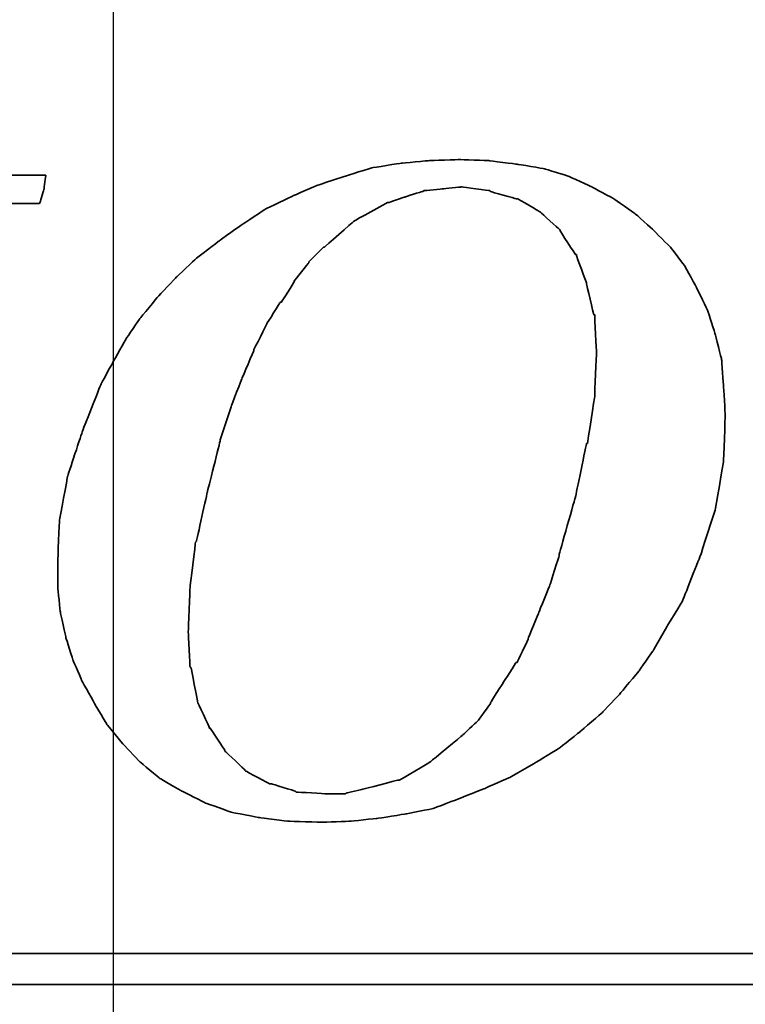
# Model space of a CAD drawing. Header units: millimetres. Extents: x -212 to 3135, y -1694 to 860.
# Tile 274 of 565: x 86.97 to 91.67, y -397.94 to -391.55. Entities that reach past the tile are written whole.
import ezdxf

# ---------------------------------------------------------------- set-up
doc = ezdxf.new("R2010")
doc.units = ezdxf.units.MM
doc.layers.add('2', color=7, linetype='CONTINUOUS', true_color=0xffffff)
doc.layers.add('DIM', color=4, linetype='CONTINUOUS')
doc.layers.add('layer 1', color=7, linetype='CONTINUOUS')

# ---------------------------------------------------------------- blocks, each defined once
blk = doc.blocks.new('TBI MOTION logo(完整正式版)')
at = {"layer": 'layer 1', "color": 22, "lineweight": 35}
for points, knots in [([(35.79625, -6.98375), (35.79625, -6.98375), (36.23125, -7.43875), (36.23125, -7.43875), (36.23125, -7.43875), (36.23125, -7.43875), (36.75625, -7.87125), (36.75625, -7.87125), (36.75625, -7.87125), (36.75625, -7.87125), (37.33125, -8.20375), (37.33125, -8.20375), (37.33125, -8.20375), (37.33125, -8.20375), (37.95625, -8.51875), (37.95625, -8.51875), (37.95625, -8.51875), (37.95625, -8.51875), (38.62625, -8.75875), (38.62625, -8.75875), (38.62625, -8.75875), (38.62625, -8.75875), (39.37125, -8.90375), (39.37125, -8.90375), (39.37125, -8.90375), (39.37125, -8.90375), (40.14125, -8.99875), (40.14125, -8.99875), (40.14125, -8.99875), (40.14125, -8.99875), (41.02625, -9.02375), (41.02625, -9.02375), (41.02625, -9.02375), (41.02625, -9.02375), (41.74625, -8.99875), (41.74625, -8.99875), (41.74625, -8.99875), (41.74625, -8.99875), (42.46625, -8.92375), (42.46625, -8.92375), (42.46625, -8.92375), (42.46625, -8.92375), (43.21125, -8.80625), (43.21125, -8.80625), (43.21125, -8.80625), (43.21125, -8.80625), (43.93125, -8.66375), (43.93125, -8.66375), (43.93125, -8.66375), (43.93125, -8.66375), (44.62625, -8.39875), (44.62625, -8.39875), (44.62625, -8.39875), (44.62625, -8.39875), (45.29625, -8.13375), (45.29625, -8.13375), (45.29625, -8.13375), (45.29625, -8.13375), (45.94625, -7.84375), (45.94625, -7.84375), (45.94625, -7.84375), (45.94625, -7.84375), (46.61625, -7.46375), (46.61625, -7.46375), (46.61625, -7.46375), (46.61625, -7.46375), (47.24125, -7.07875), (47.24125, -7.07875), (47.24125, -7.07875), (47.24125, -7.07875), (47.81625, -6.62375), (47.81625, -6.62375), (47.81625, -6.62375), (47.81625, -6.62375), (48.36875, -6.14375), (48.36875, -6.14375), (48.36875, -6.14375), (48.36875, -6.14375), (48.84625, -5.64125), (48.84625, -5.64125), (48.84625, -5.64125), (48.84625, -5.64125), (49.32625, -5.06375), (49.32625, -5.06375), (49.32625, -5.06375), (49.32625, -5.06375), (49.71125, -4.51374), (49.71125, -4.51374), (49.71125, -4.51374), (49.71125, -4.51374), (50.09625, -3.83874), (50.09625, -3.83874), (50.09625, -3.83874), (50.09625, -3.83874), (50.48125, -3.21374), (50.48125, -3.21374), (50.48125, -3.21374), (50.48125, -3.21374), (50.96125, -1.99125), (50.96125, -1.99125), (50.96125, -1.99125), (50.96125, -1.99125), (51.34375, -0.81875), (51.34375, -0.81875), (51.34375, -0.81875), (51.34375, -0.81875), (51.56125, 0.45624), (51.56125, 0.45624), (51.56125, 0.45624), (51.56125, 0.45624), (51.60625, 1.67624), (51.60625, 1.67624), (51.60625, 1.67624), (51.60625, 1.67624), (51.56125, 2.44625), (51.56125, 2.44625), (51.56125, 2.44625), (51.56125, 2.44625), (51.51125, 3.14125), (51.51125, 3.14125), (51.51125, 3.14125), (51.51125, 3.14125), (51.34375, 3.81125), (51.34375, 3.81125), (51.34375, 3.81125), (51.34375, 3.81125), (51.15125, 4.41125), (51.15125, 4.41125), (51.15125, 4.41125), (51.15125, 4.41125), (50.86125, 5.01125), (50.86125, 5.01125), (50.86125, 5.01125), (50.86125, 5.01125), (50.55125, 5.58875), (50.55125, 5.58875), (50.55125, 5.58875), (50.55125, 5.58875), (50.16625, 6.09125), (50.16625, 6.09125), (50.16625, 6.09125), (50.16625, 6.09125), (49.71125, 6.54875), (49.71125, 6.54875), (49.71125, 6.54875), (49.71125, 6.54875), (49.23125, 6.98125), (49.23125, 6.98125), (49.23125, 6.98125), (49.23125, 6.98125), (48.67875, 7.36625), (48.67875, 7.36625), (48.67875, 7.36625), (48.67875, 7.36625), (48.10375, 7.67625), (48.10375, 7.67625), (48.10375, 7.67625), (48.10375, 7.67625), (47.48125, 7.96375), (47.48125, 7.96375), (47.48125, 7.96375), (47.48125, 7.96375), (46.85625, 8.15625), (46.85625, 8.15625), (46.85625, 8.15625), (46.85625, 8.15625), (46.13625, 8.27624), (46.13625, 8.27624), (46.13625, 8.27624), (46.13625, 8.27624), (45.39125, 8.37125), (45.39125, 8.37125), (45.39125, 8.37125), (45.39125, 8.37125), (44.62625, 8.39624), (44.62625, 8.39624), (44.62625, 8.39624), (44.62625, 8.39624), (43.83625, 8.37125), (43.83625, 8.37125), (43.83625, 8.37125), (43.83625, 8.37125), (43.09125, 8.30125), (43.09125, 8.30125), (43.09125, 8.30125), (43.09125, 8.30125), (42.32125, 8.18125), (42.32125, 8.18125), (42.32125, 8.18125), (42.32125, 8.18125), (41.62875, 7.96375), (41.62875, 7.96375), (41.62875, 7.96375), (41.62875, 7.96375), (40.90625, 7.72625), (40.90625, 7.72625), (40.90625, 7.72625), (40.90625, 7.72625), (40.23624, 7.43625), (40.23624, 7.43625), (40.23624, 7.43625), (40.23624, 7.43625), (39.54124, 7.10125), (39.54124, 7.10125), (39.54124, 7.10125), (39.54124, 7.10125), (38.91625, 6.69125), (38.91625, 6.69125), (38.91625, 6.69125), (38.91625, 6.69125), (38.31625, 6.26125), (38.31625, 6.26125), (38.31625, 6.26125), (38.31625, 6.26125), (37.69125, 5.78125), (37.69125, 5.78125), (37.69125, 5.78125), (37.69125, 5.78125), (37.18625, 5.30125), (37.18625, 5.30125), (37.18625, 5.30125), (37.18625, 5.30125), (36.70625, 4.79624), (36.70625, 4.79624), (36.70625, 4.79624), (36.70625, 4.79624), (36.23125, 4.22125), (36.23125, 4.22125), (36.23125, 4.22125), (36.23125, 4.22125), (35.87124, 3.69375), (35.87124, 3.69375), (35.87124, 3.69375), (35.87124, 3.69375), (35.53125, 3.09125), (35.53125, 3.09125), (35.53125, 3.09125), (35.53125, 3.09125), (35.19875, 2.47125), (35.19875, 2.47125), (35.19875, 2.47125), (35.19875, 2.47125), (34.71625, 1.24625), (34.71625, 1.24625), (34.71625, 1.24625), (34.71625, 1.24625), (34.33125, 0.06874), (34.33125, 0.06874), (34.33125, 0.06874), (34.33125, 0.06874), (34.11625, -1.07875), (34.11625, -1.07875), (34.11625, -1.07875), (34.11625, -1.07875), (34.07125, -2.15875), (34.07125, -2.15875), (34.07125, -2.15875), (34.07125, -2.15875), (34.07125, -2.85375), (34.07125, -2.85375), (34.07125, -2.85375), (34.07125, -2.85375), (34.14125, -3.50375), (34.14125, -3.50375), (34.14125, -3.50375), (34.14125, -3.50375), (34.28625, -4.17375), (34.28625, -4.17375), (34.28625, -4.17375), (34.28625, -4.17375), (34.47625, -4.77624), (34.47625, -4.77624), (34.47625, -4.77624), (34.47625, -4.77624), (34.71625, -5.32625), (34.71625, -5.32625), (34.71625, -5.32625), (34.71625, -5.32625), (35.05375, -5.92875), (35.05375, -5.92875), (35.05375, -5.92875), (35.05375, -5.92875), (35.36375, -6.45375), (35.36375, -6.45375), (35.36375, -6.45375), (35.36375, -6.45375), (35.79625, -6.98375), (35.79625, -6.98375)], [0, 0, 0, 0, 0.01388889, 0.01388889, 0.01388889, 0.0138889, 0.02777778, 0.02777778, 0.02777778, 0.02777779, 0.04166667, 0.04166667, 0.04166667, 0.04166668, 0.05555556, 0.05555556, 0.05555556, 0.05555557, 0.06944444, 0.06944444, 0.06944444, 0.06944445, 0.08333333, 0.08333333, 0.08333333, 0.08333334, 0.09722222, 0.09722222, 0.09722222, 0.09722223, 0.11111111, 0.11111111, 0.11111111, 0.11111112, 0.125, 0.125, 0.125, 0.12500001, 0.13888889, 0.13888889, 0.13888889, 0.1388889, 0.15277778, 0.15277778, 0.15277778, 0.15277779, 0.16666667, 0.16666667, 0.16666667, 0.16666668, 0.18055556, 0.18055556, 0.18055556, 0.18055557, 0.19444444, 0.19444444, 0.19444444, 0.19444445, 0.20833333, 0.20833333, 0.20833333, 0.20833334, 0.22222222, 0.22222222, 0.22222222, 0.22222223, 0.23611111, 0.23611111, 0.23611111, 0.23611112, 0.25, 0.25, 0.25, 0.25000001, 0.26388889, 0.26388889, 0.26388889, 0.2638889, 0.27777778, 0.27777778, 0.27777778, 0.27777779, 0.29166667, 0.29166667, 0.29166667, 0.29166668, 0.30555556, 0.30555556, 0.30555556, 0.30555557, 0.31944444, 0.31944444, 0.31944444, 0.31944445, 0.33333333, 0.33333333, 0.33333333, 0.33333334, 0.34722222, 0.34722222, 0.34722222, 0.34722223, 0.36111111, 0.36111111, 0.36111111, 0.36111112, 0.375, 0.375, 0.375, 0.37500001, 0.38888889, 0.38888889, 0.38888889, 0.3888889, 0.40277778, 0.40277778, 0.40277778, 0.40277779, 0.41666667, 0.41666667, 0.41666667, 0.41666668, 0.43055556, 0.43055556, 0.43055556, 0.43055557, 0.44444444, 0.44444444, 0.44444444, 0.44444445, 0.45833333, 0.45833333, 0.45833333, 0.45833334, 0.47222222, 0.47222222, 0.47222222, 0.47222223, 0.48611111, 0.48611111, 0.48611111, 0.48611112, 0.5, 0.5, 0.5, 0.50000001, 0.51388889, 0.51388889, 0.51388889, 0.5138889, 0.52777778, 0.52777778, 0.52777778, 0.52777779, 0.54166667, 0.54166667, 0.54166667, 0.54166668, 0.55555556, 0.55555556, 0.55555556, 0.55555557, 0.56944444, 0.56944444, 0.56944444, 0.56944445, 0.58333333, 0.58333333, 0.58333333, 0.58333334, 0.59722222, 0.59722222, 0.59722222, 0.59722223, 0.61111111, 0.61111111, 0.61111111, 0.61111112, 0.625, 0.625, 0.625, 0.62500001, 0.63888889, 0.63888889, 0.63888889, 0.6388889, 0.65277778, 0.65277778, 0.65277778, 0.65277779, 0.66666667, 0.66666667, 0.66666667, 0.66666668, 0.68055556, 0.68055556, 0.68055556, 0.68055557, 0.69444444, 0.69444444, 0.69444444, 0.69444445, 0.70833333, 0.70833333, 0.70833333, 0.70833334, 0.72222222, 0.72222222, 0.72222222, 0.72222223, 0.73611111, 0.73611111, 0.73611111, 0.73611112, 0.75, 0.75, 0.75, 0.75000001, 0.76388889, 0.76388889, 0.76388889, 0.7638889, 0.77777778, 0.77777778, 0.77777778, 0.77777779, 0.79166667, 0.79166667, 0.79166667, 0.79166668, 0.80555556, 0.80555556, 0.80555556, 0.80555557, 0.81944444, 0.81944444, 0.81944444, 0.81944445, 0.83333333, 0.83333333, 0.83333333, 0.83333334, 0.84722222, 0.84722222, 0.84722222, 0.84722223, 0.86111111, 0.86111111, 0.86111111, 0.86111112, 0.875, 0.875, 0.875, 0.87500001, 0.88888889, 0.88888889, 0.88888889, 0.8888889, 0.90277778, 0.90277778, 0.90277778, 0.90277779, 0.91666667, 0.91666667, 0.91666667, 0.91666668, 0.93055556, 0.93055556, 0.93055556, 0.93055557, 0.94444444, 0.94444444, 0.94444444, 0.94444445, 0.95833333, 0.95833333, 0.95833333, 0.95833334, 0.97222222, 0.97222222, 0.97222222, 0.97222223, 0.98611111, 0.98611111, 0.98611111, 0.98611112, 1, 1, 1, 1]), ([(22.26375, -7.94375), (22.26375, -7.94375), (22.26375, -7.96625), (22.26375, -7.96625), (22.26375, -7.96625), (22.26375, -7.96625), (22.24125, -7.99125), (22.24125, -7.99125), (22.24125, -7.99125), (22.24125, -7.99125), (22.14625, -8.34875), (22.14625, -8.34875), (22.14625, -8.34875), (22.14625, -8.34875), (22.07625, -8.68625), (22.07625, -8.68625), (22.07625, -8.68625), (22.07625, -8.68625), (22.17125, -8.68625), (22.17125, -8.68625), (22.17125, -8.68625), (22.17125, -8.68625), (22.55375, -8.68625), (22.55375, -8.68625), (22.55375, -8.68625), (22.55375, -8.68625), (23.08125, -8.68625), (23.08125, -8.68625), (23.08125, -8.68625), (23.08125, -8.68625), (23.70375, -8.68625), (23.70375, -8.68625), (23.70375, -8.68625), (23.70375, -8.68625), (24.42625, -8.68625), (24.42625, -8.68625), (24.42625, -8.68625), (24.42625, -8.68625), (25.91125, -8.68625), (25.91125, -8.68625), (25.91125, -8.68625), (25.91125, -8.68625), (27.40125, -8.68625), (27.40125, -8.68625), (27.40125, -8.68625), (27.40125, -8.68625), (28.11875, -8.68625), (28.11875, -8.68625), (28.11875, -8.68625), (28.11875, -8.68625), (28.74125, -8.68625), (28.74125, -8.68625), (28.74125, -8.68625), (28.74125, -8.68625), (29.22125, -8.68625), (29.22125, -8.68625), (29.22125, -8.68625), (29.22125, -8.68625), (29.65625, -8.68625), (29.65625, -8.68625), (29.65625, -8.68625), (29.65625, -8.68625), (29.84875, -8.68625), (29.84875, -8.68625), (29.84875, -8.68625), (29.84875, -8.68625), (29.84875, -8.63875), (29.84875, -8.63875), (29.84875, -8.63875), (29.84875, -8.63875), (29.87125, -8.63875), (29.87125, -8.63875), (29.87125, -8.63875), (29.87125, -8.63875), (29.96875, -8.27875), (29.96875, -8.27875), (29.96875, -8.27875), (29.96875, -8.27875), (30.04125, -7.94375), (30.04125, -7.94375), (30.04125, -7.94375), (30.04125, -7.94375), (29.65625, -7.94375), (29.65625, -7.94375), (29.65625, -7.94375), (29.65625, -7.94375), (29.22125, -7.94375), (29.22125, -7.94375), (29.22125, -7.94375), (29.22125, -7.94375), (29.08125, -7.94375), (29.08125, -7.94375), (29.08125, -7.94375), (29.08125, -7.94375), (29.03125, -7.94375), (29.03125, -7.94375), (29.03125, -7.94375), (29.03125, -7.94375), (28.45625, -7.89375), (28.45625, -7.89375), (28.45625, -7.89375), (28.45625, -7.89375), (28.43125, -7.87125), (28.43125, -7.87125), (28.43125, -7.87125), (28.43125, -7.87125), (28.19125, -7.82375), (28.19125, -7.82375), (28.19125, -7.82375), (28.19125, -7.82375), (28.16625, -7.82375), (28.16625, -7.82375), (28.16625, -7.82375), (28.16625, -7.82375), (28.14625, -7.82375), (28.14625, -7.82375), (28.14625, -7.82375), (28.14625, -7.82375), (27.95125, -7.72375), (27.95125, -7.72375), (27.95125, -7.72375), (27.95125, -7.72375), (27.92625, -7.70375), (27.92625, -7.70375), (27.92625, -7.70375), (27.92625, -7.70375), (27.90625, -7.67875), (27.90625, -7.67875), (27.90625, -7.67875), (27.90625, -7.67875), (27.76125, -7.48875), (27.76125, -7.48875), (27.76125, -7.48875), (27.76125, -7.48875), (27.73375, -7.43875), (27.73375, -7.43875), (27.73375, -7.43875), (27.73375, -7.43875), (27.71125, -7.38875), (27.71125, -7.38875), (27.71125, -7.38875), (27.71125, -7.38875), (27.66625, -7.12875), (27.66625, -7.12875), (27.66625, -7.12875), (27.66625, -7.12875), (27.66625, -7.10375), (27.66625, -7.10375), (27.66625, -7.10375), (27.66625, -7.10375), (27.66625, -7.05375), (27.66625, -7.05375), (27.66625, -7.05375), (27.66625, -7.05375), (27.66625, -7.00875), (27.66625, -7.00875), (27.66625, -7.00875), (27.66625, -7.00875), (27.71125, -6.69625), (27.71125, -6.69625), (27.71125, -6.69625), (27.71125, -6.69625), (27.71125, -6.67125), (27.71125, -6.67125), (27.71125, -6.67125), (27.71125, -6.67125), (27.73375, -6.64875), (27.73375, -6.64875), (27.73375, -6.64875), (27.73375, -6.64875), (27.78625, -6.50375), (27.78625, -6.50375), (27.78625, -6.50375), (27.78625, -6.50375), (27.83125, -6.38375), (27.83125, -6.38375), (27.83125, -6.38375), (27.83125, -6.38375), (27.88125, -6.14375), (27.88125, -6.14375), (27.88125, -6.14375), (27.88125, -6.14375), (27.88125, -6.11875), (27.88125, -6.11875), (27.88125, -6.11875), (27.88125, -6.11875), (27.97625, -5.85375), (27.97625, -5.85375), (27.97625, -5.85375), (27.97625, -5.85375), (28.07375, -5.47125), (28.07375, -5.47125), (28.07375, -5.47125), (28.07375, -5.47125), (28.26625, -4.65375), (28.26625, -4.65375), (28.26625, -4.65375), (28.26625, -4.65375), (28.26625, -4.63375), (28.26625, -4.63375), (28.26625, -4.63375), (28.26625, -4.63375), (28.55125, -3.67374), (28.55125, -3.67374), (28.55125, -3.67374), (28.55125, -3.67374), (28.84125, -2.59374), (28.84125, -2.59374), (28.84125, -2.59374), (28.84125, -2.59374), (29.46125, -0.19375), (29.46125, -0.19375), (29.46125, -0.19375), (29.46125, -0.19375), (30.08625, 2.20624), (30.08625, 2.20624), (30.08625, 2.20624), (30.08625, 2.20624), (30.37625, 3.30875), (30.37625, 3.30875), (30.37625, 3.30875), (30.37625, 3.30875), (30.37625, 3.33125), (30.37625, 3.33125), (30.37625, 3.33125), (30.37625, 3.33125), (30.66125, 4.27125), (30.66125, 4.27125), (30.66125, 4.27125), (30.66125, 4.27125), (30.66125, 4.31875), (30.66125, 4.31875), (30.66125, 4.31875), (30.66125, 4.31875), (30.85625, 5.13125), (30.85625, 5.13125), (30.85625, 5.13125), (30.85625, 5.13125), (30.95125, 5.47125), (30.95125, 5.47125), (30.95125, 5.47125), (30.95125, 5.47125), (30.95125, 5.49125), (30.95125, 5.49125), (30.95125, 5.49125), (30.95125, 5.49125), (31.04625, 5.75625), (31.04625, 5.75625), (31.04625, 5.75625), (31.04625, 5.75625), (31.09625, 5.97125), (31.09625, 5.97125), (31.09625, 5.97125), (31.09625, 5.97125), (31.09625, 5.99624), (31.09625, 5.99624), (31.09625, 5.99624), (31.09625, 5.99624), (31.14375, 6.16625), (31.14375, 6.16625), (31.14375, 6.16625), (31.14375, 6.16625), (31.14375, 6.18625), (31.14375, 6.18625), (31.14375, 6.18625), (31.14375, 6.18625), (31.16624, 6.28625), (31.16624, 6.28625), (31.16624, 6.28625), (31.16624, 6.28625), (31.16624, 6.33124), (31.16624, 6.33124), (31.16624, 6.33124), (31.16624, 6.33124), (31.19125, 6.38124), (31.19125, 6.38124), (31.19125, 6.38124), (31.19125, 6.38124), (31.38125, 6.71625), (31.38125, 6.71625), (31.38125, 6.71625), (31.38125, 6.71625), (31.40624, 6.74125), (31.40624, 6.74125), (31.40624, 6.74125), (31.40624, 6.74125), (31.43125, 6.76625), (31.43125, 6.76625), (31.43125, 6.76625), (31.43125, 6.76625), (31.64625, 7.00624), (31.64625, 7.00624), (31.64625, 7.00624), (31.64625, 7.00624), (31.67125, 7.00624), (31.67125, 7.00624), (31.67125, 7.00624), (31.67125, 7.00624), (31.69625, 7.00624), (31.69625, 7.00624), (31.69625, 7.00624), (31.69625, 7.00624), (31.83875, 7.10125), (31.83875, 7.10125), (31.83875, 7.10125), (31.83875, 7.10125), (31.86124, 7.12624), (31.86124, 7.12624), (31.86124, 7.12624), (31.86124, 7.12624), (31.88625, 7.12624), (31.88625, 7.12624), (31.88625, 7.12624), (31.88625, 7.12624), (32.10124, 7.17125), (32.10124, 7.17125), (32.10124, 7.17125), (32.10124, 7.17125), (32.10124, 7.19624), (32.10124, 7.19624), (32.10124, 7.19624), (32.10124, 7.19624), (32.39125, 7.24624), (32.39125, 7.24624), (32.39125, 7.24624), (32.39125, 7.24624), (32.41624, 7.24624), (32.41624, 7.24624), (32.41624, 7.24624), (32.41624, 7.24624), (32.43624, 7.24624), (32.43624, 7.24624), (32.43624, 7.24624), (32.43624, 7.24624), (32.72375, 7.24624), (32.72375, 7.24624), (32.72375, 7.24624), (32.72375, 7.24624), (32.79624, 7.24624), (32.79624, 7.24624), (32.79624, 7.24624), (32.79624, 7.24624), (32.89625, 7.24624), (32.89625, 7.24624), (32.89625, 7.24624), (32.89625, 7.24624), (33.23124, 7.24624), (33.23124, 7.24624), (33.23124, 7.24624), (33.23124, 7.24624), (33.59125, 7.24624), (33.59125, 7.24624), (33.59125, 7.24624), (33.59125, 7.24624), (33.61625, 7.29125), (33.61625, 7.29125), (33.61625, 7.29125), (33.61625, 7.29125), (33.71125, 7.62625), (33.71125, 7.62625), (33.71125, 7.62625), (33.71125, 7.62625), (33.75625, 7.98625), (33.75625, 7.98625), (33.75625, 7.98625), (33.75625, 7.98625), (33.63625, 7.98625), (33.63625, 7.98625), (33.63625, 7.98625), (33.63625, 7.98625), (33.23124, 7.98625), (33.23124, 7.98625), (33.23124, 7.98625), (33.23124, 7.98625), (32.67875, 7.98625), (32.67875, 7.98625), (32.67875, 7.98625), (32.67875, 7.98625), (32.05625, 7.98625), (32.05625, 7.98625), (32.05625, 7.98625), (32.05625, 7.98625), (31.35625, 7.98625), (31.35625, 7.98625), (31.35625, 7.98625), (31.35625, 7.98625), (29.80125, 7.98625), (29.80125, 7.98625), (29.80125, 7.98625), (29.80125, 7.98625), (28.26625, 7.98625), (28.26625, 7.98625), (28.26625, 7.98625), (28.26625, 7.98625), (27.59125, 7.98625), (27.59125, 7.98625), (27.59125, 7.98625), (27.59125, 7.98625), (26.91875, 7.98625), (26.91875, 7.98625), (26.91875, 7.98625), (26.91875, 7.98625), (26.39125, 7.98625), (26.39125, 7.98625), (26.39125, 7.98625), (26.39125, 7.98625), (25.96125, 7.98625), (25.96125, 7.98625), (25.96125, 7.98625), (25.96125, 7.98625), (25.76875, 7.98625), (25.76875, 7.98625), (25.76875, 7.98625), (25.76875, 7.98625), (25.76875, 7.96375), (25.76875, 7.96375), (25.76875, 7.96375), (25.76875, 7.96375), (25.74625, 7.94125), (25.74625, 7.94125), (25.74625, 7.94125), (25.74625, 7.94125), (25.64875, 7.55625), (25.64875, 7.55625), (25.64875, 7.55625), (25.64875, 7.55625), (25.57625, 7.24624), (25.57625, 7.24624), (25.57625, 7.24624), (25.57625, 7.24624), (25.59875, 7.24624), (25.59875, 7.24624), (25.59875, 7.24624), (25.59875, 7.24624), (26.01125, 7.24624), (26.01125, 7.24624), (26.01125, 7.24624), (26.01125, 7.24624), (26.48625, 7.24624), (26.48625, 7.24624), (26.48625, 7.24624), (26.48625, 7.24624), (26.60625, 7.24624), (26.60625, 7.24624), (26.60625, 7.24624), (26.60625, 7.24624), (26.63125, 7.24624), (26.63125, 7.24624), (26.63125, 7.24624), (26.63125, 7.24624), (26.68125, 7.24624), (26.68125, 7.24624), (26.68125, 7.24624), (26.68125, 7.24624), (26.70625, 7.24624), (26.70625, 7.24624), (26.70625, 7.24624), (26.70625, 7.24624), (26.96625, 7.24624), (26.96625, 7.24624), (26.96625, 7.24624), (26.96625, 7.24624), (26.99125, 7.21875), (26.99125, 7.21875), (26.99125, 7.21875), (26.99125, 7.21875), (27.23375, 7.17125), (27.23375, 7.17125), (27.23375, 7.17125), (27.23375, 7.17125), (27.40125, 7.12624), (27.40125, 7.12624), (27.40125, 7.12624), (27.40125, 7.12624), (27.56625, 7.07624), (27.56625, 7.07624), (27.56625, 7.07624), (27.56625, 7.07624), (27.61375, 7.07624), (27.61375, 7.07624), (27.61375, 7.07624), (27.61375, 7.07624), (27.64125, 7.07624), (27.64125, 7.07624), (27.64125, 7.07624), (27.64125, 7.07624), (27.66625, 7.02624), (27.66625, 7.02624), (27.66625, 7.02624), (27.66625, 7.02624), (27.85625, 6.86125), (27.85625, 6.86125), (27.85625, 6.86125), (27.85625, 6.86125), (27.88125, 6.81125), (27.88125, 6.81125), (27.88125, 6.81125), (27.88125, 6.81125), (27.88125, 6.76625), (27.88125, 6.76625), (27.88125, 6.76625), (27.88125, 6.76625), (27.92625, 6.47625), (27.92625, 6.47625), (27.92625, 6.47625), (27.92625, 6.47625), (27.95125, 6.45124), (27.95125, 6.45124), (27.95125, 6.45124), (27.95125, 6.45124), (27.95125, 6.42625), (27.95125, 6.42625), (27.95125, 6.42625), (27.95125, 6.42625), (27.95125, 6.40625), (27.95125, 6.40625), (27.95125, 6.40625), (27.95125, 6.40625), (27.92625, 6.35625), (27.92625, 6.35625), (27.92625, 6.35625), (27.92625, 6.35625), (27.92625, 6.33124), (27.92625, 6.33124), (27.92625, 6.33124), (27.92625, 6.33124), (27.90625, 5.99624), (27.90625, 5.99624), (27.90625, 5.99624), (27.90625, 5.99624), (27.88125, 5.89875), (27.88125, 5.89875), (27.88125, 5.89875), (27.88125, 5.89875), (27.85625, 5.87625), (27.85625, 5.87625), (27.85625, 5.87625), (27.85625, 5.87625), (27.85625, 5.85125), (27.85625, 5.85125), (27.85625, 5.85125), (27.85625, 5.85125), (27.85625, 5.82625), (27.85625, 5.82625), (27.85625, 5.82625), (27.85625, 5.82625), (27.83125, 5.82625), (27.83125, 5.82625), (27.83125, 5.82625), (27.83125, 5.82625), (27.78625, 5.63625), (27.78625, 5.63625), (27.78625, 5.63625), (27.78625, 5.63625), (27.78625, 5.61125), (27.78625, 5.61125), (27.78625, 5.61125), (27.78625, 5.61125), (27.78625, 5.58875), (27.78625, 5.58875), (27.78625, 5.58875), (27.78625, 5.58875), (27.68625, 5.42125), (27.68625, 5.42125), (27.68625, 5.42125), (27.68625, 5.42125), (27.66625, 5.13125), (27.66625, 5.13125), (27.66625, 5.13125), (27.66625, 5.13125), (27.64125, 5.10874), (27.64125, 5.10874), (27.64125, 5.10874), (27.64125, 5.10874), (27.64125, 5.08625), (27.64125, 5.08625), (27.64125, 5.08625), (27.64125, 5.08625), (27.52125, 4.75124), (27.52125, 4.75124), (27.52125, 4.75124), (27.52125, 4.75124), (27.30625, 3.95625), (27.30625, 3.95625), (27.30625, 3.95625), (27.30625, 3.95625), (27.03875, 2.97125), (27.03875, 2.97125), (27.03875, 2.97125), (27.03875, 2.97125), (26.75375, 1.87125), (26.75375, 1.87125), (26.75375, 1.87125), (26.75375, 1.87125), (26.12625, -0.50374), (26.12625, -0.50374), (26.12625, -0.50374), (26.12625, -0.50374), (25.50625, -2.85375), (25.50625, -2.85375), (25.50625, -2.85375), (25.50625, -2.85375), (25.21625, -3.95875), (25.21625, -3.95875), (25.21625, -3.95875), (25.21625, -3.95875), (25.21625, -3.98375), (25.21625, -3.98375), (25.21625, -3.98375), (25.21625, -3.98375), (24.93125, -4.94375), (24.93125, -4.94375), (24.93125, -4.94375), (24.93125, -4.94375), (24.73625, -5.78375), (24.73625, -5.78375), (24.73625, -5.78375), (24.73625, -5.78375), (24.64125, -6.11875), (24.64125, -6.11875), (24.64125, -6.11875), (24.64125, -6.11875), (24.64125, -6.14375), (24.64125, -6.14375), (24.64125, -6.14375), (24.64125, -6.14375), (24.54625, -6.40875), (24.54625, -6.40875), (24.54625, -6.40875), (24.54625, -6.40875), (24.49625, -6.64875), (24.49625, -6.64875), (24.49625, -6.64875), (24.49625, -6.64875), (24.49625, -6.67125), (24.49625, -6.67125), (24.49625, -6.67125), (24.49625, -6.67125), (24.45125, -6.81375), (24.45125, -6.81375), (24.45125, -6.81375), (24.45125, -6.81375), (24.40125, -6.95875), (24.40125, -6.95875), (24.40125, -6.95875), (24.40125, -6.95875), (24.23375, -7.34375), (24.23375, -7.34375), (24.23375, -7.34375), (24.23375, -7.34375), (24.23375, -7.36875), (24.23375, -7.36875), (24.23375, -7.36875), (24.23375, -7.36875), (24.20875, -7.38875), (24.20875, -7.38875), (24.20875, -7.38875), (24.20875, -7.38875), (23.94625, -7.67875), (23.94625, -7.67875), (23.94625, -7.67875), (23.94625, -7.67875), (23.92125, -7.70375), (23.92125, -7.70375), (23.92125, -7.70375), (23.92125, -7.70375), (23.87125, -7.72375), (23.87125, -7.72375), (23.87125, -7.72375), (23.87125, -7.72375), (23.53875, -7.87125), (23.53875, -7.87125), (23.53875, -7.87125), (23.53875, -7.87125), (23.51125, -7.87125), (23.51125, -7.87125), (23.51125, -7.87125), (23.51125, -7.87125), (23.49125, -7.89375), (23.49125, -7.89375), (23.49125, -7.89375), (23.49125, -7.89375), (23.05625, -7.94375), (23.05625, -7.94375), (23.05625, -7.94375), (23.05625, -7.94375), (23.03625, -7.94375), (23.03625, -7.94375), (23.03625, -7.94375), (23.03625, -7.94375), (22.98625, -7.94375), (22.98625, -7.94375), (22.98625, -7.94375), (22.98625, -7.94375), (22.88875, -7.94375), (22.88875, -7.94375), (22.88875, -7.94375), (22.88875, -7.94375), (22.55375, -7.94375), (22.55375, -7.94375), (22.55375, -7.94375), (22.55375, -7.94375), (22.26375, -7.94375), (22.26375, -7.94375)], [0, 0, 0, 0, 0.00568182, 0.00568182, 0.00568182, 0.00568183, 0.01136364, 0.01136364, 0.01136364, 0.01136365, 0.01704545, 0.01704545, 0.01704545, 0.01704546, 0.02272727, 0.02272727, 0.02272727, 0.02272728, 0.02840909, 0.02840909, 0.02840909, 0.0284091, 0.03409091, 0.03409091, 0.03409091, 0.03409092, 0.03977273, 0.03977273, 0.03977273, 0.03977274, 0.04545455, 0.04545455, 0.04545455, 0.04545456, 0.05113636, 0.05113636, 0.05113636, 0.05113637, 0.05681818, 0.05681818, 0.05681818, 0.05681819, 0.0625, 0.0625, 0.0625, 0.06250001, 0.06818182, 0.06818182, 0.06818182, 0.06818183, 0.07386364, 0.07386364, 0.07386364, 0.07386365, 0.07954545, 0.07954545, 0.07954545, 0.07954546, 0.08522727, 0.08522727, 0.08522727, 0.08522728, 0.09090909, 0.09090909, 0.09090909, 0.0909091, 0.09659091, 0.09659091, 0.09659091, 0.09659092, 0.10227273, 0.10227273, 0.10227273, 0.10227274, 0.10795455, 0.10795455, 0.10795455, 0.10795456, 0.11363636, 0.11363636, 0.11363636, 0.11363637, 0.11931818, 0.11931818, 0.11931818, 0.11931819, 0.125, 0.125, 0.125, 0.12500001, 0.13068182, 0.13068182, 0.13068182, 0.13068183, 0.13636364, 0.13636364, 0.13636364, 0.13636365, 0.14204545, 0.14204545, 0.14204545, 0.14204546, 0.14772727, 0.14772727, 0.14772727, 0.14772728, 0.15340909, 0.15340909, 0.15340909, 0.1534091, 0.15909091, 0.15909091, 0.15909091, 0.15909092, 0.16477273, 0.16477273, 0.16477273, 0.16477274, 0.17045455, 0.17045455, 0.17045455, 0.17045456, 0.17613636, 0.17613636, 0.17613636, 0.17613637, 0.18181818, 0.18181818, 0.18181818, 0.18181819, 0.1875, 0.1875, 0.1875, 0.18750001, 0.19318182, 0.19318182, 0.19318182, 0.19318183, 0.19886364, 0.19886364, 0.19886364, 0.19886365, 0.20454545, 0.20454545, 0.20454545, 0.20454546, 0.21022727, 0.21022727, 0.21022727, 0.21022728, 0.21590909, 0.21590909, 0.21590909, 0.2159091, 0.22159091, 0.22159091, 0.22159091, 0.22159092, 0.22727273, 0.22727273, 0.22727273, 0.22727274, 0.23295455, 0.23295455, 0.23295455, 0.23295456, 0.23863636, 0.23863636, 0.23863636, 0.23863637, 0.24431818, 0.24431818, 0.24431818, 0.24431819, 0.25, 0.25, 0.25, 0.25000001, 0.25568182, 0.25568182, 0.25568182, 0.25568183, 0.26136364, 0.26136364, 0.26136364, 0.26136365, 0.26704545, 0.26704545, 0.26704545, 0.26704546, 0.27272727, 0.27272727, 0.27272727, 0.27272728, 0.27840909, 0.27840909, 0.27840909, 0.2784091, 0.28409091, 0.28409091, 0.28409091, 0.28409092, 0.28977273, 0.28977273, 0.28977273, 0.28977274, 0.29545455, 0.29545455, 0.29545455, 0.29545456, 0.30113636, 0.30113636, 0.30113636, 0.30113637, 0.30681818, 0.30681818, 0.30681818, 0.30681819, 0.3125, 0.3125, 0.3125, 0.31250001, 0.31818182, 0.31818182, 0.31818182, 0.31818183, 0.32386364, 0.32386364, 0.32386364, 0.32386365, 0.32954545, 0.32954545, 0.32954545, 0.32954546, 0.33522727, 0.33522727, 0.33522727, 0.33522728, 0.34090909, 0.34090909, 0.34090909, 0.3409091, 0.34659091, 0.34659091, 0.34659091, 0.34659092, 0.35227273, 0.35227273, 0.35227273, 0.35227274, 0.35795455, 0.35795455, 0.35795455, 0.35795456, 0.36363636, 0.36363636, 0.36363636, 0.36363637, 0.36931818, 0.36931818, 0.36931818, 0.36931819, 0.375, 0.375, 0.375, 0.37500001, 0.38068182, 0.38068182, 0.38068182, 0.38068183, 0.38636364, 0.38636364, 0.38636364, 0.38636365, 0.39204545, 0.39204545, 0.39204545, 0.39204546, 0.39772727, 0.39772727, 0.39772727, 0.39772728, 0.40340909, 0.40340909, 0.40340909, 0.4034091, 0.40909091, 0.40909091, 0.40909091, 0.40909092, 0.41477273, 0.41477273, 0.41477273, 0.41477274, 0.42045455, 0.42045455, 0.42045455, 0.42045456, 0.42613636, 0.42613636, 0.42613636, 0.42613637, 0.43181818, 0.43181818, 0.43181818, 0.43181819, 0.4375, 0.4375, 0.4375, 0.43750001, 0.44318182, 0.44318182, 0.44318182, 0.44318183, 0.44886364, 0.44886364, 0.44886364, 0.44886365, 0.45454545, 0.45454545, 0.45454545, 0.45454546, 0.46022727, 0.46022727, 0.46022727, 0.46022728, 0.46590909, 0.46590909, 0.46590909, 0.4659091, 0.47159091, 0.47159091, 0.47159091, 0.47159092, 0.47727273, 0.47727273, 0.47727273, 0.47727274, 0.48295455, 0.48295455, 0.48295455, 0.48295456, 0.48863636, 0.48863636, 0.48863636, 0.48863637, 0.49431818, 0.49431818, 0.49431818, 0.49431819, 0.5, 0.5, 0.5, 0.50000001, 0.50568182, 0.50568182, 0.50568182, 0.50568183, 0.51136364, 0.51136364, 0.51136364, 0.51136365, 0.51704545, 0.51704545, 0.51704545, 0.51704546, 0.52272727, 0.52272727, 0.52272727, 0.52272728, 0.52840909, 0.52840909, 0.52840909, 0.5284091, 0.53409091, 0.53409091, 0.53409091, 0.53409092, 0.53977273, 0.53977273, 0.53977273, 0.53977274, 0.54545455, 0.54545455, 0.54545455, 0.54545456, 0.55113636, 0.55113636, 0.55113636, 0.55113637, 0.55681818, 0.55681818, 0.55681818, 0.55681819, 0.5625, 0.5625, 0.5625, 0.56250001, 0.56818182, 0.56818182, 0.56818182, 0.56818183, 0.57386364, 0.57386364, 0.57386364, 0.57386365, 0.57954545, 0.57954545, 0.57954545, 0.57954546, 0.58522727, 0.58522727, 0.58522727, 0.58522728, 0.59090909, 0.59090909, 0.59090909, 0.5909091, 0.59659091, 0.59659091, 0.59659091, 0.59659092, 0.60227273, 0.60227273, 0.60227273, 0.60227274, 0.60795455, 0.60795455, 0.60795455, 0.60795456, 0.61363636, 0.61363636, 0.61363636, 0.61363637, 0.61931818, 0.61931818, 0.61931818, 0.61931819, 0.625, 0.625, 0.625, 0.62500001, 0.63068182, 0.63068182, 0.63068182, 0.63068183, 0.63636364, 0.63636364, 0.63636364, 0.63636365, 0.64204545, 0.64204545, 0.64204545, 0.64204546, 0.64772727, 0.64772727, 0.64772727, 0.64772728, 0.65340909, 0.65340909, 0.65340909, 0.6534091, 0.65909091, 0.65909091, 0.65909091, 0.65909092, 0.66477273, 0.66477273, 0.66477273, 0.66477274, 0.67045455, 0.67045455, 0.67045455, 0.67045456, 0.67613636, 0.67613636, 0.67613636, 0.67613637, 0.68181818, 0.68181818, 0.68181818, 0.68181819, 0.6875, 0.6875, 0.6875, 0.68750001, 0.69318182, 0.69318182, 0.69318182, 0.69318183, 0.69886364, 0.69886364, 0.69886364, 0.69886365, 0.70454545, 0.70454545, 0.70454545, 0.70454546, 0.71022727, 0.71022727, 0.71022727, 0.71022728, 0.71590909, 0.71590909, 0.71590909, 0.7159091, 0.72159091, 0.72159091, 0.72159091, 0.72159092, 0.72727273, 0.72727273, 0.72727273, 0.72727274, 0.73295455, 0.73295455, 0.73295455, 0.73295456, 0.73863636, 0.73863636, 0.73863636, 0.73863637, 0.74431818, 0.74431818, 0.74431818, 0.74431819, 0.75, 0.75, 0.75, 0.75000001, 0.75568182, 0.75568182, 0.75568182, 0.75568183, 0.76136364, 0.76136364, 0.76136364, 0.76136365, 0.76704545, 0.76704545, 0.76704545, 0.76704546, 0.77272727, 0.77272727, 0.77272727, 0.77272728, 0.77840909, 0.77840909, 0.77840909, 0.7784091, 0.78409091, 0.78409091, 0.78409091, 0.78409092, 0.78977273, 0.78977273, 0.78977273, 0.78977274, 0.79545455, 0.79545455, 0.79545455, 0.79545456, 0.80113636, 0.80113636, 0.80113636, 0.80113637, 0.80681818, 0.80681818, 0.80681818, 0.80681819, 0.8125, 0.8125, 0.8125, 0.81250001, 0.81818182, 0.81818182, 0.81818182, 0.81818183, 0.82386364, 0.82386364, 0.82386364, 0.82386365, 0.82954545, 0.82954545, 0.82954545, 0.82954546, 0.83522727, 0.83522727, 0.83522727, 0.83522728, 0.84090909, 0.84090909, 0.84090909, 0.8409091, 0.84659091, 0.84659091, 0.84659091, 0.84659092, 0.85227273, 0.85227273, 0.85227273, 0.85227274, 0.85795455, 0.85795455, 0.85795455, 0.85795456, 0.86363636, 0.86363636, 0.86363636, 0.86363637, 0.86931818, 0.86931818, 0.86931818, 0.86931819, 0.875, 0.875, 0.875, 0.87500001, 0.88068182, 0.88068182, 0.88068182, 0.88068183, 0.88636364, 0.88636364, 0.88636364, 0.88636365, 0.89204545, 0.89204545, 0.89204545, 0.89204546, 0.89772727, 0.89772727, 0.89772727, 0.89772728, 0.90340909, 0.90340909, 0.90340909, 0.9034091, 0.90909091, 0.90909091, 0.90909091, 0.90909092, 0.91477273, 0.91477273, 0.91477273, 0.91477274, 0.92045455, 0.92045455, 0.92045455, 0.92045456, 0.92613636, 0.92613636, 0.92613636, 0.92613637, 0.93181818, 0.93181818, 0.93181818, 0.93181819, 0.9375, 0.9375, 0.9375, 0.93750001, 0.94318182, 0.94318182, 0.94318182, 0.94318183, 0.94886364, 0.94886364, 0.94886364, 0.94886365, 0.95454545, 0.95454545, 0.95454545, 0.95454546, 0.96022727, 0.96022727, 0.96022727, 0.96022728, 0.96590909, 0.96590909, 0.96590909, 0.9659091, 0.97159091, 0.97159091, 0.97159091, 0.97159092, 0.97727273, 0.97727273, 0.97727273, 0.97727274, 0.98295455, 0.98295455, 0.98295455, 0.98295456, 0.98863636, 0.98863636, 0.98863636, 0.98863637, 0.99431818, 0.99431818, 0.99431818, 0.99431819, 1, 1, 1, 1]), ([(38.33875, 1.03124), (38.33875, 1.03124), (38.62625, 1.89625), (38.62625, 1.89625), (38.62625, 1.89625), (38.62625, 1.89625), (38.91625, 2.66375), (38.91625, 2.66375), (38.91625, 2.66375), (38.91625, 2.66375), (39.22625, 3.38125), (39.22625, 3.38125), (39.22625, 3.38125), (39.22625, 3.38125), (39.22625, 3.40624), (39.22625, 3.40624), (39.22625, 3.40624), (39.22625, 3.40624), (39.56124, 4.07624), (39.56124, 4.07624), (39.56124, 4.07624), (39.56124, 4.07624), (39.92125, 4.65125), (39.92125, 4.65125), (39.92125, 4.65125), (39.92125, 4.65125), (39.94625, 4.65125), (39.94625, 4.65125), (39.94625, 4.65125), (39.94625, 4.65125), (40.28125, 5.17875), (40.28125, 5.17875), (40.28125, 5.17875), (40.28125, 5.17875), (40.28125, 5.20375), (40.28125, 5.20375), (40.28125, 5.20375), (40.28125, 5.20375), (40.66875, 5.68625), (40.66875, 5.68625), (40.66875, 5.68625), (40.66875, 5.68625), (40.66875, 5.70625), (40.66875, 5.70625), (40.66875, 5.70625), (40.66875, 5.70625), (41.05124, 6.09125), (41.05124, 6.09125), (41.05124, 6.09125), (41.05124, 6.09125), (41.07625, 6.09125), (41.07625, 6.09125), (41.07625, 6.09125), (41.07625, 6.09125), (41.84125, 6.76625), (41.84125, 6.76625), (41.84125, 6.76625), (41.84125, 6.76625), (41.86625, 6.78625), (41.86625, 6.78625), (41.86625, 6.78625), (41.86625, 6.78625), (42.73125, 7.26624), (42.73125, 7.26624), (42.73125, 7.26624), (42.73125, 7.26624), (42.75625, 7.26624), (42.75625, 7.26624), (42.75625, 7.26624), (42.75625, 7.26624), (43.18625, 7.41125), (43.18625, 7.41125), (43.18625, 7.41125), (43.18625, 7.41125), (43.64125, 7.55625), (43.64125, 7.55625), (43.64125, 7.55625), (43.64125, 7.55625), (43.66625, 7.55625), (43.66625, 7.55625), (43.66625, 7.55625), (43.66625, 7.55625), (43.69125, 7.58124), (43.69125, 7.58124), (43.69125, 7.58124), (43.69125, 7.58124), (44.19125, 7.62625), (44.19125, 7.62625), (44.19125, 7.62625), (44.19125, 7.62625), (44.67125, 7.67625), (44.67125, 7.67625), (44.67125, 7.67625), (44.67125, 7.67625), (44.69625, 7.67625), (44.69625, 7.67625), (44.69625, 7.67625), (44.69625, 7.67625), (45.41875, 7.58124), (45.41875, 7.58124), (45.41875, 7.58124), (45.41875, 7.58124), (45.44125, 7.55625), (45.44125, 7.55625), (45.44125, 7.55625), (45.44125, 7.55625), (46.11125, 7.36625), (46.11125, 7.36625), (46.11125, 7.36625), (46.11125, 7.36625), (46.13625, 7.36625), (46.13625, 7.36625), (46.13625, 7.36625), (46.13625, 7.36625), (46.15875, 7.36625), (46.15875, 7.36625), (46.15875, 7.36625), (46.15875, 7.36625), (46.73625, 7.02624), (46.73625, 7.02624), (46.73625, 7.02624), (46.73625, 7.02624), (46.76125, 7.00624), (46.76125, 7.00624), (46.76125, 7.00624), (46.76125, 7.00624), (47.24125, 6.57124), (47.24125, 6.57124), (47.24125, 6.57124), (47.24125, 6.57124), (47.26625, 6.54875), (47.26625, 6.54875), (47.26625, 6.54875), (47.26625, 6.54875), (47.26625, 6.52375), (47.26625, 6.52375), (47.26625, 6.52375), (47.26625, 6.52375), (47.67375, 5.89875), (47.67375, 5.89875), (47.67375, 5.89875), (47.67375, 5.89875), (47.69625, 5.89875), (47.69625, 5.89875), (47.69625, 5.89875), (47.69625, 5.89875), (47.69625, 5.87625), (47.69625, 5.87625), (47.69625, 5.87625), (47.69625, 5.87625), (47.96125, 5.15625), (47.96125, 5.15625), (47.96125, 5.15625), (47.96125, 5.15625), (47.96125, 5.13125), (47.96125, 5.13125), (47.96125, 5.13125), (47.96125, 5.13125), (48.15125, 4.31875), (48.15125, 4.31875), (48.15125, 4.31875), (48.15125, 4.31875), (48.17625, 4.31875), (48.17625, 4.31875), (48.17625, 4.31875), (48.17625, 4.31875), (48.17625, 4.29125), (48.17625, 4.29125), (48.17625, 4.29125), (48.17625, 4.29125), (48.22625, 3.33125), (48.22625, 3.33125), (48.22625, 3.33125), (48.22625, 3.33125), (48.22625, 3.30875), (48.22625, 3.30875), (48.22625, 3.30875), (48.22625, 3.30875), (48.17625, 2.20624), (48.17625, 2.20624), (48.17625, 2.20624), (48.17625, 2.20624), (48.17625, 2.18124), (48.17625, 2.18124), (48.17625, 2.18124), (48.17625, 2.18124), (47.98375, 0.93624), (47.98375, 0.93624), (47.98375, 0.93624), (47.98375, 0.93624), (47.96125, 0.93624), (47.96125, 0.93624), (47.96125, 0.93624), (47.96125, 0.93624), (47.67375, -0.45874), (47.67375, -0.45874), (47.67375, -0.45874), (47.67375, -0.45874), (47.24125, -1.99125), (47.24125, -1.99125), (47.24125, -1.99125), (47.24125, -1.99125), (47.24125, -2.01874), (47.24125, -2.01874), (47.24125, -2.01874), (47.24125, -2.01874), (47.00125, -2.78375), (47.00125, -2.78375), (47.00125, -2.78375), (47.00125, -2.78375), (46.71125, -3.50375), (46.71125, -3.50375), (46.71125, -3.50375), (46.71125, -3.50375), (46.42625, -4.19875), (46.42625, -4.19875), (46.42625, -4.19875), (46.42625, -4.19875), (46.42625, -4.22375), (46.42625, -4.22375), (46.42625, -4.22375), (46.42625, -4.22375), (46.13625, -4.82374), (46.13625, -4.82374), (46.13625, -4.82374), (46.13625, -4.82374), (46.11125, -4.82374), (46.11125, -4.82374), (46.11125, -4.82374), (46.11125, -4.82374), (45.77625, -5.35125), (45.77625, -5.35125), (45.77625, -5.35125), (45.77625, -5.35125), (45.44125, -5.87875), (45.44125, -5.87875), (45.44125, -5.87875), (45.44125, -5.87875), (45.44125, -5.90375), (45.44125, -5.90375), (45.44125, -5.90375), (45.44125, -5.90375), (45.10625, -6.35875), (45.10625, -6.35875), (45.10625, -6.35875), (45.10625, -6.35875), (45.08125, -6.38375), (45.08125, -6.38375), (45.08125, -6.38375), (45.08125, -6.38375), (44.69625, -6.74375), (44.69625, -6.74375), (44.69625, -6.74375), (44.69625, -6.74375), (43.88375, -7.41625), (43.88375, -7.41625), (43.88375, -7.41625), (43.88375, -7.41625), (43.85625, -7.43875), (43.85625, -7.43875), (43.85625, -7.43875), (43.85625, -7.43875), (43.04125, -7.91875), (43.04125, -7.91875), (43.04125, -7.91875), (43.04125, -7.91875), (43.01625, -7.91875), (43.01625, -7.91875), (43.01625, -7.91875), (43.01625, -7.91875), (42.99625, -7.91875), (42.99625, -7.91875), (42.99625, -7.91875), (42.99625, -7.91875), (42.08125, -8.15875), (42.08125, -8.15875), (42.08125, -8.15875), (42.08125, -8.15875), (41.65125, -8.25625), (41.65125, -8.25625), (41.65125, -8.25625), (41.65125, -8.25625), (41.62875, -8.27875), (41.62875, -8.27875), (41.62875, -8.27875), (41.62875, -8.27875), (41.60125, -8.27875), (41.60125, -8.27875), (41.60125, -8.27875), (41.60125, -8.27875), (41.12125, -8.27875), (41.12125, -8.27875), (41.12125, -8.27875), (41.12125, -8.27875), (40.35624, -8.23125), (40.35624, -8.23125), (40.35624, -8.23125), (40.35624, -8.23125), (40.33125, -8.23125), (40.33125, -8.23125), (40.33125, -8.23125), (40.33125, -8.23125), (40.30625, -8.20375), (40.30625, -8.20375), (40.30625, -8.20375), (40.30625, -8.20375), (39.68375, -8.01375), (39.68375, -8.01375), (39.68375, -8.01375), (39.68375, -8.01375), (39.66124, -8.01375), (39.66124, -8.01375), (39.66124, -8.01375), (39.66124, -8.01375), (39.63625, -8.01375), (39.63625, -8.01375), (39.63625, -8.01375), (39.63625, -8.01375), (39.01125, -7.67875), (39.01125, -7.67875), (39.01125, -7.67875), (39.01125, -7.67875), (38.98875, -7.65375), (38.98875, -7.65375), (38.98875, -7.65375), (38.98875, -7.65375), (38.48625, -7.17375), (38.48625, -7.17375), (38.48625, -7.17375), (38.48625, -7.17375), (38.45875, -7.14875), (38.45875, -7.14875), (38.45875, -7.14875), (38.45875, -7.14875), (38.45875, -7.12875), (38.45875, -7.12875), (38.45875, -7.12875), (38.45875, -7.12875), (38.07625, -6.54875), (38.07625, -6.54875), (38.07625, -6.54875), (38.07625, -6.54875), (38.05125, -6.54875), (38.05125, -6.54875), (38.05125, -6.54875), (38.05125, -6.54875), (38.05125, -6.52875), (38.05125, -6.52875), (38.05125, -6.52875), (38.05125, -6.52875), (37.74125, -5.85375), (37.74125, -5.85375), (37.74125, -5.85375), (37.74125, -5.85375), (37.74125, -5.82875), (37.74125, -5.82875), (37.74125, -5.82875), (37.74125, -5.82875), (37.57375, -4.96875), (37.57375, -4.96875), (37.57375, -4.96875), (37.57375, -4.96875), (37.54625, -4.94375), (37.54625, -4.94375), (37.54625, -4.94375), (37.54625, -4.94375), (37.50125, -4.03375), (37.50125, -4.03375), (37.50125, -4.03375), (37.50125, -4.03375), (37.50125, -4.00875), (37.50125, -4.00875), (37.50125, -4.00875), (37.50125, -4.00875), (37.54625, -2.85375), (37.54625, -2.85375), (37.54625, -2.85375), (37.54625, -2.85375), (37.69125, -1.65875), (37.69125, -1.65875), (37.69125, -1.65875), (37.69125, -1.65875), (37.71624, -1.63375), (37.71624, -1.63375), (37.71624, -1.63375), (37.71624, -1.63375), (38.00375, -0.33875), (38.00375, -0.33875), (38.00375, -0.33875), (38.00375, -0.33875), (38.33875, 1.00624), (38.33875, 1.00624), (38.33875, 1.00624), (38.33875, 1.00624), (38.33875, 1.03124), (38.33875, 1.03124)], [0, 0, 0, 0, 0.01010101, 0.01010101, 0.01010101, 0.01010102, 0.02020202, 0.02020202, 0.02020202, 0.02020203, 0.03030303, 0.03030303, 0.03030303, 0.03030304, 0.04040404, 0.04040404, 0.04040404, 0.04040405, 0.05050505, 0.05050505, 0.05050505, 0.05050506, 0.06060606, 0.06060606, 0.06060606, 0.06060607, 0.07070707, 0.07070707, 0.07070707, 0.07070708, 0.08080808, 0.08080808, 0.08080808, 0.08080809, 0.09090909, 0.09090909, 0.09090909, 0.0909091, 0.1010101, 0.1010101, 0.1010101, 0.10101011, 0.11111111, 0.11111111, 0.11111111, 0.11111112, 0.12121212, 0.12121212, 0.12121212, 0.12121213, 0.13131313, 0.13131313, 0.13131313, 0.13131314, 0.14141414, 0.14141414, 0.14141414, 0.14141415, 0.15151515, 0.15151515, 0.15151515, 0.15151516, 0.16161616, 0.16161616, 0.16161616, 0.16161617, 0.17171717, 0.17171717, 0.17171717, 0.17171718, 0.18181818, 0.18181818, 0.18181818, 0.18181819, 0.19191919, 0.19191919, 0.19191919, 0.1919192, 0.2020202, 0.2020202, 0.2020202, 0.20202021, 0.21212121, 0.21212121, 0.21212121, 0.21212122, 0.22222222, 0.22222222, 0.22222222, 0.22222223, 0.23232323, 0.23232323, 0.23232323, 0.23232324, 0.24242424, 0.24242424, 0.24242424, 0.24242425, 0.25252525, 0.25252525, 0.25252525, 0.25252526, 0.26262626, 0.26262626, 0.26262626, 0.26262627, 0.27272727, 0.27272727, 0.27272727, 0.27272728, 0.28282828, 0.28282828, 0.28282828, 0.28282829, 0.29292929, 0.29292929, 0.29292929, 0.2929293, 0.3030303, 0.3030303, 0.3030303, 0.30303031, 0.31313131, 0.31313131, 0.31313131, 0.31313132, 0.32323232, 0.32323232, 0.32323232, 0.32323233, 0.33333333, 0.33333333, 0.33333333, 0.33333334, 0.34343434, 0.34343434, 0.34343434, 0.34343435, 0.35353535, 0.35353535, 0.35353535, 0.35353536, 0.36363636, 0.36363636, 0.36363636, 0.36363637, 0.37373737, 0.37373737, 0.37373737, 0.37373738, 0.38383838, 0.38383838, 0.38383838, 0.38383839, 0.39393939, 0.39393939, 0.39393939, 0.3939394, 0.4040404, 0.4040404, 0.4040404, 0.40404041, 0.41414141, 0.41414141, 0.41414141, 0.41414142, 0.42424242, 0.42424242, 0.42424242, 0.42424243, 0.43434343, 0.43434343, 0.43434343, 0.43434344, 0.44444444, 0.44444444, 0.44444444, 0.44444445, 0.45454545, 0.45454545, 0.45454545, 0.45454546, 0.46464646, 0.46464646, 0.46464646, 0.46464647, 0.47474747, 0.47474747, 0.47474747, 0.47474748, 0.48484848, 0.48484848, 0.48484848, 0.48484849, 0.49494949, 0.49494949, 0.49494949, 0.4949495, 0.50505051, 0.50505051, 0.50505051, 0.50505052, 0.51515152, 0.51515152, 0.51515152, 0.51515153, 0.52525253, 0.52525253, 0.52525253, 0.52525254, 0.53535354, 0.53535354, 0.53535354, 0.53535355, 0.54545455, 0.54545455, 0.54545455, 0.54545456, 0.55555556, 0.55555556, 0.55555556, 0.55555557, 0.56565657, 0.56565657, 0.56565657, 0.56565658, 0.57575758, 0.57575758, 0.57575758, 0.57575759, 0.58585859, 0.58585859, 0.58585859, 0.5858586, 0.5959596, 0.5959596, 0.5959596, 0.59595961, 0.60606061, 0.60606061, 0.60606061, 0.60606062, 0.61616162, 0.61616162, 0.61616162, 0.61616163, 0.62626263, 0.62626263, 0.62626263, 0.62626264, 0.63636364, 0.63636364, 0.63636364, 0.63636365, 0.64646465, 0.64646465, 0.64646465, 0.64646466, 0.65656566, 0.65656566, 0.65656566, 0.65656567, 0.66666667, 0.66666667, 0.66666667, 0.66666668, 0.67676768, 0.67676768, 0.67676768, 0.67676769, 0.68686869, 0.68686869, 0.68686869, 0.6868687, 0.6969697, 0.6969697, 0.6969697, 0.69696971, 0.70707071, 0.70707071, 0.70707071, 0.70707072, 0.71717172, 0.71717172, 0.71717172, 0.71717173, 0.72727273, 0.72727273, 0.72727273, 0.72727274, 0.73737374, 0.73737374, 0.73737374, 0.73737375, 0.74747475, 0.74747475, 0.74747475, 0.74747476, 0.75757576, 0.75757576, 0.75757576, 0.75757577, 0.76767677, 0.76767677, 0.76767677, 0.76767678, 0.77777778, 0.77777778, 0.77777778, 0.77777779, 0.78787879, 0.78787879, 0.78787879, 0.7878788, 0.7979798, 0.7979798, 0.7979798, 0.79797981, 0.80808081, 0.80808081, 0.80808081, 0.80808082, 0.81818182, 0.81818182, 0.81818182, 0.81818183, 0.82828283, 0.82828283, 0.82828283, 0.82828284, 0.83838384, 0.83838384, 0.83838384, 0.83838385, 0.84848485, 0.84848485, 0.84848485, 0.84848486, 0.85858586, 0.85858586, 0.85858586, 0.85858587, 0.86868687, 0.86868687, 0.86868687, 0.86868688, 0.87878788, 0.87878788, 0.87878788, 0.87878789, 0.88888889, 0.88888889, 0.88888889, 0.8888889, 0.8989899, 0.8989899, 0.8989899, 0.89898991, 0.90909091, 0.90909091, 0.90909091, 0.90909092, 0.91919192, 0.91919192, 0.91919192, 0.91919193, 0.92929293, 0.92929293, 0.92929293, 0.92929294, 0.93939394, 0.93939394, 0.93939394, 0.93939395, 0.94949495, 0.94949495, 0.94949495, 0.94949496, 0.95959596, 0.95959596, 0.95959596, 0.95959597, 0.96969697, 0.96969697, 0.96969697, 0.96969698, 0.97979798, 0.97979798, 0.97979798, 0.97979799, 0.98989899, 0.98989899, 0.98989899, 0.989899, 1, 1, 1, 1]), ([(75.90875, -9.47875), (75.90875, -9.47875), (75.90875, -12.28625), (75.90875, -12.28625), (75.90875, -12.28625), (75.90875, -12.28625), (75.90875, -12.47875), (75.90875, -12.47875), (75.90875, -12.47875), (75.90875, -12.47875), (75.71625, -12.47875), (75.71625, -12.47875), (75.71625, -12.47875), (75.71625, -12.47875), (-88.32875, -12.47875), (-88.32875, -12.47875), (-88.32875, -12.47875), (-88.32875, -12.47875), (-88.32875, -13.29375), (-88.32875, -13.29375), (-88.32875, -13.29375), (-88.32875, -13.29375), (82.89125, -13.29375), (82.89125, -13.29375), (82.89125, -13.29375), (82.89125, -13.29375), (75.90875, -9.47875), (75.90875, -9.47875)], [0, 0, 0, 0, 0.14285714, 0.14285714, 0.14285714, 0.14285715, 0.28571429, 0.28571429, 0.28571429, 0.2857143, 0.42857143, 0.42857143, 0.42857143, 0.42857144, 0.57142857, 0.57142857, 0.57142857, 0.57142858, 0.71428571, 0.71428571, 0.71428571, 0.71428572, 0.85714286, 0.85714286, 0.85714286, 0.85714287, 1, 1, 1, 1])]:
    blk.add_open_spline(points, degree=3, knots=knots, dxfattribs=at)

msp = doc.modelspace()

# ---------------------------------------------------------------- linework, layer by layer
at = {"layer": '2'}
msp.add_line((87.5801, -413.2391), (87.5801, -370.119), dxfattribs=at)

# ---------------------------------------------------------------- block references
at = {"layer": 'DIM', "color": 7, "xscale": 0.246592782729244, "yscale": 0.246592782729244, "zscale": 0.246592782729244}
msp.add_blockref('TBI MOTION logo(完整正式版)', (78.8168, -394.5314), dxfattribs=at)

doc.saveas('drawing.dxf')
